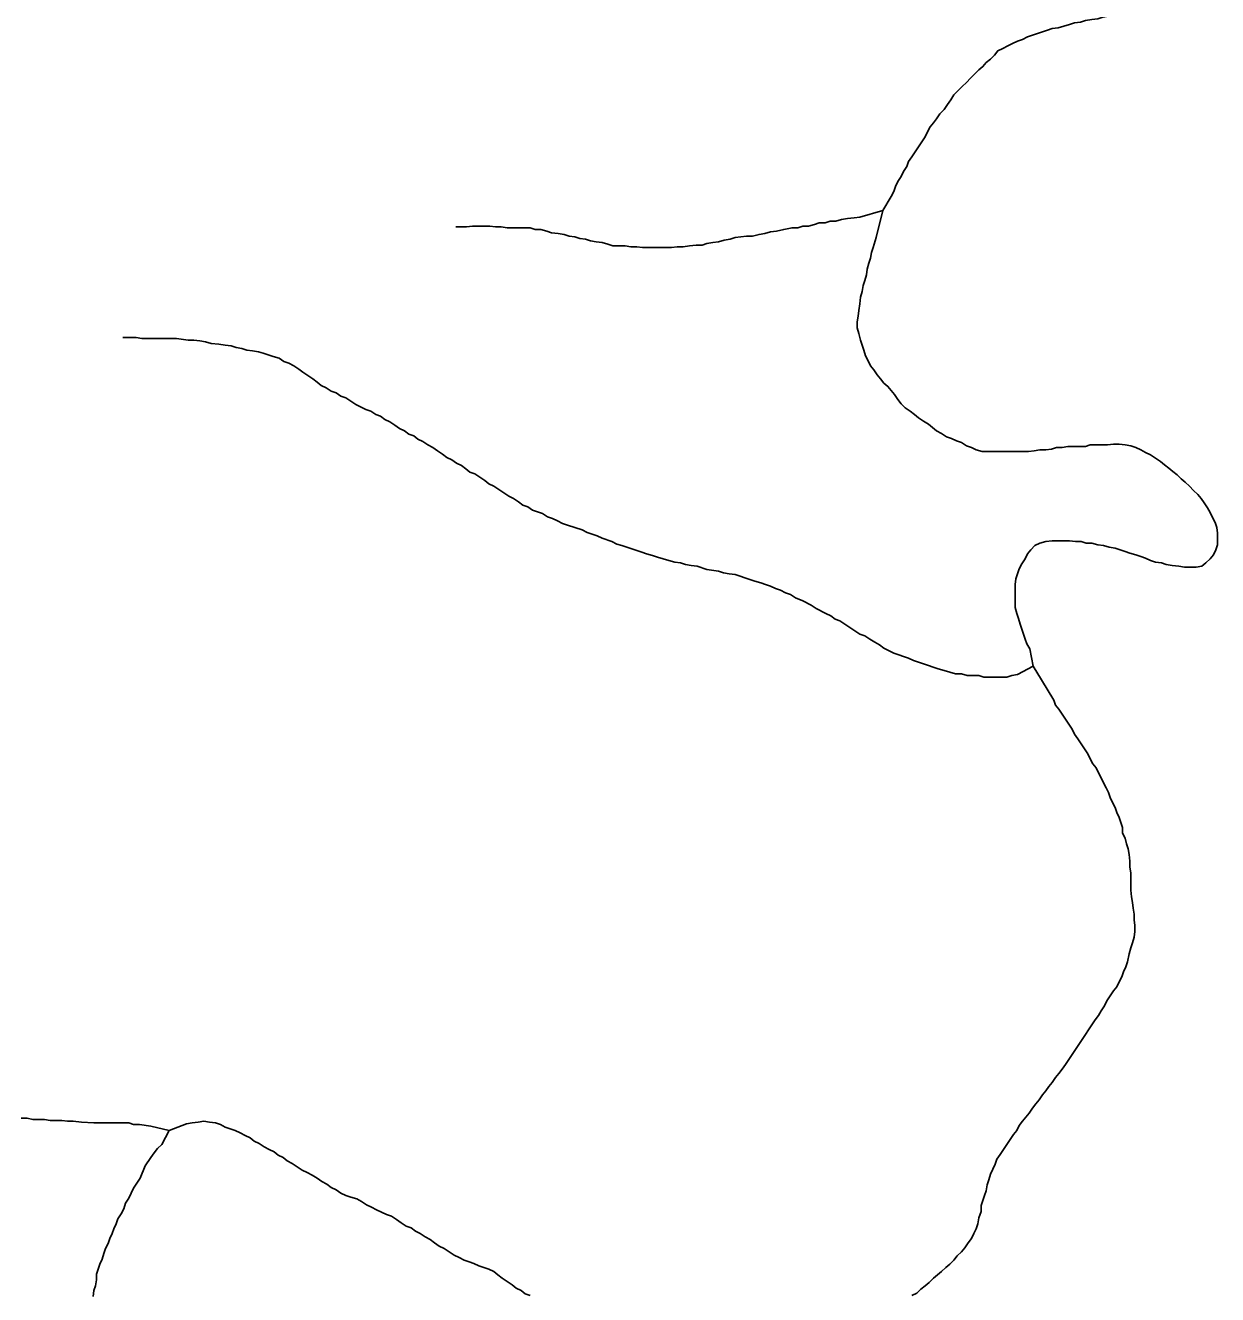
# Model space of a CAD drawing. Extents: x 652.3 to 678, y 7316.9 to 7344.9.
# Drawn here: x 655.533 to 656.681, y 7332.83 to 7334.053 of the extents above; entities that cross this region are included whole.
import ezdxf

# ---------------------------------------------------------------- set-up
doc = ezdxf.new("R2010")
doc.units = 0
doc.header["$LTSCALE"] = 0.032
doc.layers.add('7', color=7, linetype='Continuous', lineweight=25)

msp = doc.modelspace()

# ---------------------------------------------------------------- linework, layer by layer
at = {"layer": '7'}
for points in [[(656.6692, 7334.0657), (656.6382, 7334.0657), (656.6104, 7334.0649), (656.6048, 7334.0641), (656.5992, 7334.0641), (656.5936, 7334.0641), (656.5881, 7334.0633), (656.5817, 7334.0625), (656.5761, 7334.0617), (656.5706, 7334.0609), (656.5658, 7334.0593), (656.5602, 7334.0585), (656.5539, 7334.0577), (656.5491, 7334.0561), (656.5435, 7334.0553), (656.5387, 7334.0537), (656.5332, 7334.0521), (656.5276, 7334.0506), (656.522, 7334.0498), (656.5173, 7334.0482), (656.5125, 7334.0466), (656.5077, 7334.045), (656.5029, 7334.0434), (656.4982, 7334.0418)], [(656.4982, 7334.0418), (656.4934, 7334.0394), (656.4886, 7334.0378), (656.4838, 7334.0354), (656.4791, 7334.0331), (656.4743, 7334.0307), (656.4695, 7334.0283), (656.4663, 7334.0243), (656.4624, 7334.0203), (656.4584, 7334.0171), (656.4552, 7334.0132), (656.4512, 7334.01), (656.4472, 7334.006), (656.4433, 7334.002), (656.4393, 7333.998), (656.4353, 7333.9941), (656.4313, 7333.9901), (656.4273, 7333.9861), (656.4242, 7333.9813), (656.421, 7333.9766), (656.4178, 7333.9718), (656.4138, 7333.9678), (656.4106, 7333.963), (656.4075, 7333.9591), (656.4043, 7333.9551), (656.4019, 7333.9503), (656.3995, 7333.9455), (656.3963, 7333.9408), (656.3931, 7333.936), (656.3899, 7333.9312), (656.3868, 7333.9264), (656.3836, 7333.9217), (656.382, 7333.9169), (656.3788, 7333.9121), (656.3764, 7333.9073), (656.3732, 7333.9026), (656.3709, 7333.8978), (656.3693, 7333.893), (656.3669, 7333.8882), (656.3589, 7333.8747)], [(655.9475, 7333.8588), (655.9579, 7333.8588), (655.9635, 7333.8596), (655.9802, 7333.8596), (655.9857, 7333.8588), (655.9913, 7333.8588), (655.9969, 7333.858), (656.0192, 7333.858), (656.0239, 7333.8564), (656.0295, 7333.8564), (656.0351, 7333.8548), (656.0398, 7333.8532), (656.0462, 7333.8524), (656.0518, 7333.8516), (656.0566, 7333.85), (656.0621, 7333.8492), (656.0669, 7333.8477), (656.0725, 7333.8469), (656.0772, 7333.8453), (656.0828, 7333.8445), (656.0884, 7333.8437), (656.094, 7333.8421), (656.0987, 7333.8405), (656.1107, 7333.8405), (656.1162, 7333.8397), (656.1218, 7333.8397), (656.1274, 7333.8389), (656.1552, 7333.8389), (656.1608, 7333.8397), (656.1664, 7333.8397), (656.1727, 7333.8405), (656.1791, 7333.8413), (656.1847, 7333.8413), (656.1894, 7333.8429), (656.195, 7333.8437), (656.2006, 7333.8445), (656.2061, 7333.8461), (656.2117, 7333.8469), (656.2165, 7333.8485), (656.2221, 7333.8492), (656.2276, 7333.85), (656.2332, 7333.85), (656.2396, 7333.8516), (656.2451, 7333.8524), (656.2507, 7333.854), (656.2563, 7333.8548), (656.2634, 7333.8564), (656.2714, 7333.858), (656.277, 7333.858), (656.2817, 7333.8596), (656.2873, 7333.8596), (656.2929, 7333.8612), (656.2976, 7333.8628), (656.3032, 7333.8628), (656.308, 7333.8644), (656.3136, 7333.8644), (656.3191, 7333.866), (656.3247, 7333.8668), (656.3311, 7333.8676), (656.3366, 7333.8683), (656.3589, 7333.8747)], [(656.3589, 7333.8747), (656.3525, 7333.8485), (656.3494, 7333.8389), (656.3478, 7333.8341), (656.347, 7333.8286), (656.3454, 7333.8238), (656.3438, 7333.8182), (656.343, 7333.8126), (656.3414, 7333.8071), (656.3398, 7333.8023), (656.339, 7333.7967), (656.3374, 7333.7912), (656.3366, 7333.7848), (656.3358, 7333.7784), (656.335, 7333.7729), (656.3342, 7333.7673), (656.3342, 7333.7617), (656.3358, 7333.7562), (656.3374, 7333.7498), (656.339, 7333.745), (656.3406, 7333.7402), (656.3422, 7333.7347), (656.3446, 7333.7299), (656.347, 7333.7251), (656.3502, 7333.7211), (656.3533, 7333.7164), (656.3565, 7333.7124), (656.3597, 7333.7084), (656.3637, 7333.7052), (656.3669, 7333.7013), (656.3701, 7333.6973), (656.3732, 7333.6925), (656.3764, 7333.6885), (656.3804, 7333.6845), (656.3852, 7333.6814), (656.3892, 7333.6782), (656.3931, 7333.675), (656.3979, 7333.6718), (656.4027, 7333.6686), (656.4067, 7333.6654), (656.4106, 7333.6623), (656.4154, 7333.6599), (656.4202, 7333.6567), (656.425, 7333.6551), (656.4297, 7333.6527), (656.4345, 7333.6511), (656.4393, 7333.6479), (656.4441, 7333.6463), (656.4488, 7333.644), (656.4544, 7333.6424), (656.46, 7333.6424), (656.4655, 7333.6424), (656.4711, 7333.6424), (656.4767, 7333.6424), (656.4822, 7333.6424), (656.4878, 7333.6424), (656.4934, 7333.6424), (656.499, 7333.6424), (656.5045, 7333.6432), (656.5101, 7333.644), (656.5157, 7333.644)], [(655.6269, 7333.7522), (655.6396, 7333.7522), (655.6452, 7333.7514), (655.6786, 7333.7514), (655.6897, 7333.7498), (655.6953, 7333.7498), (655.7009, 7333.749), (655.7065, 7333.7482), (655.712, 7333.7466), (655.7192, 7333.7458), (655.7255, 7333.745), (655.7311, 7333.7442), (655.7359, 7333.7426), (655.7415, 7333.7418), (655.7462, 7333.7402), (655.7518, 7333.7394), (655.7574, 7333.7386), (655.7621, 7333.7371), (655.7717, 7333.7339), (655.7773, 7333.7323), (655.782, 7333.7291), (655.7868, 7333.7275), (655.7916, 7333.7251), (655.7964, 7333.7219), (655.8003, 7333.7188), (655.8051, 7333.7156), (655.8099, 7333.7124), (655.8139, 7333.7092), (655.8178, 7333.706), (655.8226, 7333.7036), (655.8274, 7333.7005), (655.8322, 7333.6989), (655.8369, 7333.6957), (655.8417, 7333.6941), (655.8465, 7333.6909), (655.8513, 7333.6877), (655.8608, 7333.683), (655.8656, 7333.6814), (655.8704, 7333.6782), (655.8751, 7333.6766), (655.8791, 7333.6734), (655.8839, 7333.671), (655.8887, 7333.6678), (655.8934, 7333.6646), (655.8982, 7333.6623), (655.9022, 7333.6591), (655.907, 7333.6575)], [(655.907, 7333.6575), (655.9109, 7333.6543), (655.9157, 7333.6519), (655.9205, 7333.6487), (655.9253, 7333.6463), (655.93, 7333.6432), (655.9348, 7333.64), (655.9388, 7333.6368), (655.9436, 7333.6344), (655.9483, 7333.6312), (655.9531, 7333.6288), (655.9571, 7333.6257), (655.9611, 7333.6225), (655.9658, 7333.6209), (655.9706, 7333.6177), (655.9754, 7333.6145), (655.9794, 7333.6113), (655.9841, 7333.609), (655.9889, 7333.6058), (655.9937, 7333.6026), (655.9985, 7333.5994), (656.0032, 7333.597), (656.008, 7333.5938), (656.012, 7333.5907), (656.0168, 7333.5891), (656.0215, 7333.5859), (656.0263, 7333.5843), (656.0311, 7333.5827), (656.0359, 7333.5795), (656.0406, 7333.5779), (656.0454, 7333.5755), (656.0502, 7333.5731), (656.055, 7333.5716), (656.0693, 7333.5668), (656.0741, 7333.5644), (656.0788, 7333.5628), (656.0836, 7333.5612), (656.0884, 7333.5588), (656.0979, 7333.5556), (656.1027, 7333.5533), (656.1075, 7333.5517), (656.1123, 7333.5501), (656.1266, 7333.5453), (656.1313, 7333.5437), (656.1369, 7333.5421), (656.1417, 7333.5405), (656.1473, 7333.5389), (656.1528, 7333.5373), (656.1584, 7333.5357), (656.164, 7333.535), (656.1687, 7333.5334), (656.1743, 7333.5326), (656.1799, 7333.5318), (656.1894, 7333.5286), (656.2006, 7333.527), (656.2053, 7333.5254), (656.2109, 7333.5246), (656.2165, 7333.5238), (656.2213, 7333.5222), (656.226, 7333.5206), (656.2356, 7333.5174), (656.2412, 7333.5159), (656.2459, 7333.5143), (656.2507, 7333.5127), (656.2555, 7333.5103), (656.2602, 7333.5087), (656.265, 7333.5063), (656.2698, 7333.5047), (656.2746, 7333.5015), (656.2817, 7333.4984), (656.2897, 7333.4944), (656.2945, 7333.4912), (656.304, 7333.4864), (656.3088, 7333.484), (656.3128, 7333.4808), (656.3175, 7333.4793), (656.3223, 7333.4761), (656.3271, 7333.4729), (656.3319, 7333.4697), (656.3366, 7333.4665), (656.3414, 7333.4649), (656.3462, 7333.4617), (656.351, 7333.4586), (656.3557, 7333.4562), (656.3597, 7333.453), (656.3693, 7333.4482), (656.3836, 7333.4434), (656.3884, 7333.4411), (656.3931, 7333.4395), (656.3979, 7333.4379), (656.4122, 7333.4331), (656.4178, 7333.4315), (656.4289, 7333.4283), (656.4345, 7333.4283), (656.4401, 7333.4267), (656.4512, 7333.4267), (656.456, 7333.4251), (656.4783, 7333.4251), (656.483, 7333.4267), (656.4886, 7333.4275), (656.5037, 7333.4355)], [(656.5157, 7333.644), (656.5212, 7333.6448), (656.526, 7333.6463), (656.5316, 7333.6463), (656.5371, 7333.6471), (656.5427, 7333.6471), (656.5483, 7333.6471), (656.5539, 7333.6471), (656.5586, 7333.6487), (656.5642, 7333.6487), (656.5698, 7333.6487), (656.5753, 7333.6487), (656.5809, 7333.6495), (656.5865, 7333.6495), (656.5921, 7333.6487), (656.5976, 7333.6479), (656.6024, 7333.6463), (656.6072, 7333.644), (656.6119, 7333.6416), (656.6167, 7333.6392), (656.6215, 7333.636), (656.6263, 7333.6328), (656.6302, 7333.6296), (656.6342, 7333.6265), (656.6382, 7333.6233), (656.6422, 7333.6201), (656.6462, 7333.6161), (656.6501, 7333.6129), (656.6541, 7333.609), (656.6581, 7333.605), (656.6621, 7333.601), (656.6653, 7333.597), (656.6684, 7333.593), (656.6716, 7333.5883), (656.674, 7333.5835), (656.6764, 7333.5787), (656.6788, 7333.5739), (656.6804, 7333.5692), (656.6812, 7333.5636), (656.6812, 7333.558), (656.6812, 7333.5525), (656.6796, 7333.5477), (656.6772, 7333.5429), (656.674, 7333.5389), (656.67, 7333.535), (656.6661, 7333.5318), (656.6605, 7333.531), (656.6549, 7333.531), (656.6493, 7333.531), (656.6438, 7333.5318), (656.6374, 7333.5326), (656.6318, 7333.5334), (656.6271, 7333.535), (656.6215, 7333.5357), (656.6167, 7333.5373), (656.6119, 7333.5397), (656.6072, 7333.5413), (656.6024, 7333.5429), (656.5968, 7333.5445), (656.5921, 7333.5461), (656.5873, 7333.5477), (656.5825, 7333.5493), (656.5769, 7333.5501), (656.5714, 7333.5517), (656.5658, 7333.5525), (656.5602, 7333.554), (656.5547, 7333.554), (656.5499, 7333.5556), (656.5443, 7333.5556), (656.5387, 7333.5564), (656.5332, 7333.5564), (656.5276, 7333.5564), (656.522, 7333.5564), (656.5157, 7333.5556), (656.5101, 7333.554), (656.5053, 7333.5517), (656.5013, 7333.5477), (656.4982, 7333.5437), (656.4958, 7333.5389), (656.4926, 7333.5342), (656.4902, 7333.5294), (656.4886, 7333.5246), (656.487, 7333.5198), (656.4862, 7333.5143), (656.4862, 7333.5087), (656.4862, 7333.5031), (656.4862, 7333.4976), (656.4862, 7333.492), (656.4878, 7333.4864), (656.4894, 7333.4816), (656.491, 7333.4761), (656.4926, 7333.4713), (656.4942, 7333.4665), (656.4958, 7333.4617), (656.4974, 7333.457), (656.5005, 7333.4522), (656.5037, 7333.4355)], [(656.5117, 7333.4223), (656.5037, 7333.4355), (656.5037, 7333.4355)], [(656.5316, 7333.3893), (656.5284, 7333.3941), (656.5252, 7333.3981), (656.5236, 7333.4029), (656.5117, 7333.4223)], [(656.4504, 7332.8984), (656.4512, 7332.904), (656.4536, 7332.9103), (656.4536, 7332.9159), (656.4552, 7332.9207), (656.4568, 7332.9255), (656.4584, 7332.9302), (656.4592, 7332.9358), (656.4608, 7332.9406), (656.4624, 7332.9461), (656.4647, 7332.9509), (656.4671, 7332.9557), (656.4687, 7332.9605), (656.4719, 7332.9652), (656.4751, 7332.97), (656.4783, 7332.9748), (656.4815, 7332.9796), (656.4846, 7332.9843), (656.4878, 7332.9883), (656.4902, 7332.9931), (656.4934, 7332.9971), (656.4966, 7333.001), (656.4998, 7333.005), (656.5029, 7333.0098), (656.5061, 7333.0138), (656.5093, 7333.0178), (656.5125, 7333.0225), (656.5157, 7333.0265), (656.5188, 7333.0305), (656.522, 7333.0345), (656.5252, 7333.0392), (656.5284, 7333.0432), (656.5316, 7333.0472), (656.5348, 7333.052), (656.5379, 7333.0567), (656.5411, 7333.0615), (656.5443, 7333.0663), (656.5475, 7333.0711), (656.5507, 7333.0758), (656.5539, 7333.0806), (656.557, 7333.0854), (656.5602, 7333.0902), (656.5634, 7333.0949), (656.5666, 7333.0989), (656.569, 7333.1037), (656.5722, 7333.1085), (656.5745, 7333.1132), (656.5777, 7333.118), (656.5809, 7333.1228), (656.5841, 7333.1268), (656.5865, 7333.1315), (656.5889, 7333.1363), (656.5905, 7333.1411), (656.5928, 7333.1459), (656.5944, 7333.1506), (656.596, 7333.1586), (656.5976, 7333.1642), (656.5992, 7333.1689), (656.6008, 7333.1745), (656.6016, 7333.1801), (656.6016, 7333.1856), (656.6008, 7333.1912), (656.6008, 7333.1968), (656.6, 7333.2024), (656.5992, 7333.2079), (656.5984, 7333.2135), (656.5976, 7333.2199), (656.5976, 7333.2254), (656.5976, 7333.231), (656.5976, 7333.2366), (656.5968, 7333.2421), (656.5968, 7333.2477), (656.596, 7333.2541), (656.5952, 7333.2596), (656.5936, 7333.2644), (656.5921, 7333.27), (656.5897, 7333.2748), (656.5897, 7333.2803), (656.5881, 7333.2851), (656.5865, 7333.2899), (656.5841, 7333.2947), (656.5825, 7333.2994), (656.5801, 7333.3042), (656.5777, 7333.309), (656.5761, 7333.3138), (656.5738, 7333.3185), (656.5714, 7333.3233), (656.569, 7333.3281), (656.5666, 7333.3328), (656.5642, 7333.3376), (656.561, 7333.3416), (656.5586, 7333.3464), (656.5562, 7333.3511), (656.5531, 7333.3559), (656.5499, 7333.3607), (656.5467, 7333.3655), (656.5435, 7333.3702), (656.5411, 7333.375), (656.5379, 7333.3798), (656.5348, 7333.3846), (656.5316, 7333.3893)], [(655.529, 7333.0002), (655.5346, 7333.0002), (655.5402, 7332.9987), (655.5513, 7332.9987), (655.5569, 7332.9979), (655.568, 7332.9979), (655.5736, 7332.9971), (655.5791, 7332.9971), (655.5871, 7332.9963), (655.599, 7332.9955), (655.6325, 7332.9955), (655.6372, 7332.9939), (655.6428, 7332.9939), (655.6539, 7332.9923), (655.6714, 7332.9883)], [(655.6714, 7332.9883), (655.6643, 7332.9748), (655.6603, 7332.9708), (655.6571, 7332.9668), (655.6539, 7332.9621), (655.6484, 7332.9541), (655.6436, 7332.9422), (655.6372, 7332.9326), (655.6348, 7332.9278), (655.6325, 7332.9231), (655.6293, 7332.9183), (655.6277, 7332.9127), (655.6253, 7332.9079), (655.6221, 7332.9032), (655.6205, 7332.8984), (655.6181, 7332.8936), (655.6165, 7332.8889), (655.6142, 7332.8841), (655.6126, 7332.8793), (655.6102, 7332.8745), (655.6086, 7332.8698), (655.607, 7332.8642), (655.6046, 7332.8594), (655.6014, 7332.8499), (655.6014, 7332.8443), (655.6006, 7332.8387), (655.599, 7332.834), (655.5982, 7332.8284)], [(655.6714, 7332.9883), (655.6881, 7332.9947), (655.6937, 7332.9955), (655.6993, 7332.9963), (655.7049, 7332.9971), (655.7104, 7332.9963), (655.716, 7332.9955), (655.7208, 7332.9939), (655.7255, 7332.9915), (655.7303, 7332.9899), (655.7351, 7332.9883), (655.7399, 7332.9859), (655.7446, 7332.9835), (655.7494, 7332.9812), (655.7534, 7332.978), (655.7582, 7332.9756), (655.7629, 7332.9724), (655.7677, 7332.97), (655.7725, 7332.9676), (655.7765, 7332.9644), (655.7812, 7332.9621), (655.7852, 7332.9589), (655.79, 7332.9565), (655.7948, 7332.9533), (655.7995, 7332.9501), (655.8043, 7332.9477), (655.8091, 7332.9453), (655.8139, 7332.9422), (655.8186, 7332.939), (655.8234, 7332.9366), (655.8274, 7332.9334), (655.8322, 7332.931), (655.8369, 7332.9278), (655.8417, 7332.9255), (655.8465, 7332.9239), (655.8521, 7332.9223), (655.8568, 7332.9199), (655.8616, 7332.9167), (655.8664, 7332.9143), (655.8712, 7332.9119), (655.8759, 7332.9095), (655.8807, 7332.9072), (655.8855, 7332.9056), (655.8903, 7332.9024), (655.895, 7332.8992), (655.8998, 7332.896), (655.9046, 7332.8944), (655.9086, 7332.8912), (655.9133, 7332.8889), (655.9181, 7332.8857), (655.9229, 7332.8833), (655.9269, 7332.8801), (655.9316, 7332.8769), (655.9364, 7332.8745), (655.9412, 7332.8713), (655.946, 7332.8682), (655.9507, 7332.8658), (655.9555, 7332.8634), (655.9603, 7332.8618), (655.965, 7332.8602), (655.9698, 7332.8578)], [(656.3868, 7332.8292), (656.3915, 7332.8316), (656.3955, 7332.8355), (656.3995, 7332.8387), (656.4035, 7332.8419), (656.4075, 7332.8459), (656.4114, 7332.8491), (656.4154, 7332.8523), (656.4194, 7332.8562), (656.4234, 7332.8594), (656.4273, 7332.8634), (656.4305, 7332.8674), (656.4345, 7332.8713), (656.4377, 7332.8753), (656.4409, 7332.8801), (656.4441, 7332.8841), (656.4464, 7332.8889), (656.4488, 7332.8936), (656.4504, 7332.8984)], [(655.9698, 7332.8578), (655.9746, 7332.8562), (655.9794, 7332.8546), (655.9841, 7332.8523), (655.9881, 7332.8491), (655.9921, 7332.8459), (655.9969, 7332.8427), (656.0017, 7332.8395), (656.0056, 7332.8363), (656.0104, 7332.834), (656.0144, 7332.8308), (656.0192, 7332.8292)]]:
    msp.add_lwpolyline(points, dxfattribs=at)

doc.saveas('drawing.dxf')
